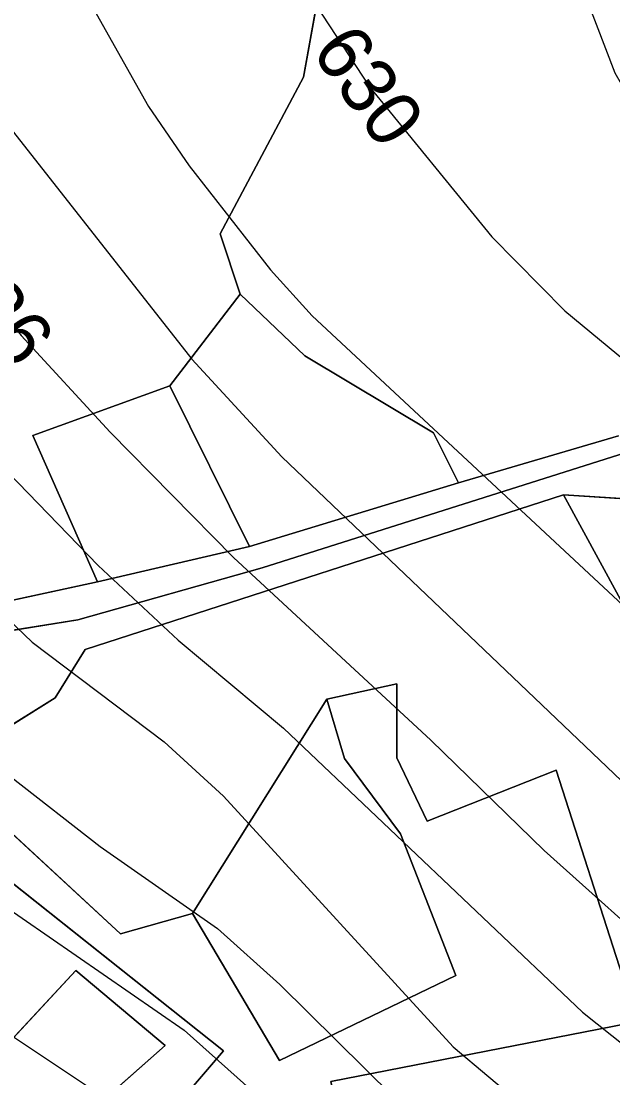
# Model space of a CAD drawing. Extents: x -709418 to -703832, y -1161719 to -1157826.
# Drawn here: x -706225 to -706139.5, y -1160109.1 to -1159956.4 of the extents above; entities that cross this region are included whole.
import ezdxf

# ---------------------------------------------------------------- set-up
doc = ezdxf.new("R2010")
doc.units = 0
for name, color, linetype in [('102_obvod PÚ', 7, 'Continuous'), ('120_vrstevnice hlavní', 7, 'Continuous'), ('121_vrstevnice hlavní_popis', 7, 'Continuous'), ('122_vrstevnice základní', 7, 'Continuous'), ('206_TTP_KN', 7, 'Continuous'), ('207_lesní pozemek_KN', 7, 'Continuous'), ('210_ostatní plocha_KN', 7, 'Continuous')]:
    doc.layers.add(name, color=color, linetype=linetype)

msp = doc.modelspace()

# ---------------------------------------------------------------- linework, layer by layer
at = {"layer": '102_obvod PÚ'}
for points in [[(-706236.44, -1160046.07), (-706216.8, -1160042.92), (-706190.18, -1160035.39), (-706137.74, -1160018.82), (-706109.77, -1160039.47), (-706107.33, -1160047.61), (-706126.51, -1160053.66), (-706135.55, -1160025.58), (-706146.66, -1160024.88), (-706215.75, -1160047.19), (-706220.07, -1160054.19), (-706233.94, -1160062.83)], [(-706233.94, -1160062.83), (-706220.07, -1160054.19), (-706215.75, -1160047.19), (-706146.66, -1160024.88), (-706135.55, -1160025.58), (-706126.51, -1160053.66), (-706107.33, -1160047.61), (-706109.77, -1160039.47), (-706137.74, -1160018.82), (-706190.18, -1160035.39), (-706216.8, -1160042.92), (-706236.44, -1160046.07)], [(-706228.99, -1160071.32), (-706210.66, -1160088.27), (-706200.25, -1160085.33), (-706187.67, -1160106.55), (-706162.19, -1160094.31), (-706170.19, -1160073.85), (-706178.28, -1160062.93), (-706180.83, -1160054.38), (-706170.7, -1160052.18), (-706170.74, -1160062.83), (-706166.32, -1160071.99), (-706147.7, -1160064.63), (-706138.11, -1160094.39), (-706110.24, -1160091.72), (-706094.55, -1160090.09), (-706056.03, -1160082.5), (-706042.09, -1160080.16), (-706038.3, -1160083.28), (-706008.06, -1160074.52), (-705972.3, -1160060.17), (-705977.15, -1160053.16), (-705966.11, -1160056.6)], [(-705966.11, -1160056.6), (-705977.15, -1160053.16), (-705972.3, -1160060.17), (-706008.06, -1160074.52), (-706038.3, -1160083.28), (-706042.09, -1160080.16), (-706056.03, -1160082.5), (-706094.55, -1160090.09), (-706110.24, -1160091.72), (-706138.11, -1160094.39), (-706147.7, -1160064.63), (-706166.32, -1160071.99), (-706170.74, -1160062.83), (-706170.7, -1160052.18), (-706180.83, -1160054.38), (-706178.28, -1160062.93), (-706170.19, -1160073.85), (-706162.19, -1160094.31), (-706187.67, -1160106.55), (-706200.25, -1160085.33), (-706210.66, -1160088.27), (-706228.99, -1160071.32)], [(-705954.33, -1160065.12), (-705971.85, -1160066.26), (-706013.32, -1160082.72), (-706016.7, -1160083.83), (-706026.4, -1160085.18), (-706102.85, -1160094.5), (-706180.26, -1160109.59), (-706178.98, -1160115.33), (-706187.76, -1160122.9), (-706195.05, -1160113.98), (-706206, -1160122.35), (-706218.03, -1160132.69), (-706226.67, -1160139.48), (-706245.57, -1160151.73), (-706204.37, -1160115.22), (-706195.74, -1160105.17), (-706250.2, -1160061.93), (-706261.56, -1160062), (-706266.51, -1160061.57)], [(-706266.51, -1160061.57), (-706261.56, -1160062), (-706250.2, -1160061.93), (-706195.74, -1160105.17), (-706204.37, -1160115.22), (-706245.57, -1160151.73), (-706226.67, -1160139.48), (-706218.03, -1160132.69), (-706206, -1160122.35), (-706195.05, -1160113.98), (-706187.76, -1160122.9), (-706178.98, -1160115.33), (-706180.26, -1160109.59), (-706102.85, -1160094.5), (-706026.4, -1160085.18), (-706016.7, -1160083.83), (-706013.32, -1160082.72), (-705971.85, -1160066.26), (-705954.33, -1160065.12)]]:
    msp.add_lwpolyline(points, dxfattribs=at)
at = {"layer": '120_vrstevnice hlavní'}
for points in [[(-706351.5, -1159810.91), (-706344.24, -1159842.83), (-706340.39, -1159856.51), (-706333.84, -1159874.75), (-706329.42, -1159883.87), (-706326.57, -1159888.43), (-706314.88, -1159901.25), (-706308.19, -1159911.23), (-706304.91, -1159920.35), (-706299.35, -1159943.15), (-706296.5, -1159952.27), (-706290.66, -1159965.94), (-706284.82, -1159974.78), (-706271.99, -1159991.02), (-706243.35, -1160027.07), (-706223.4, -1160046.17), (-706204.31, -1160060.56), (-706195.76, -1160068.4), (-706162.56, -1160104.59), (-706152.3, -1160113.28), (-706147.17, -1160116.84), (-706118.81, -1160132.38), (-706091.03, -1160151.47)], [(-706231.81, -1159840.69), (-706222.83, -1159850.81), (-706217.7, -1159859.93), (-706214, -1159869.05), (-706211.15, -1159878.17), (-706204.73, -1159905.53), (-706198.04, -1159923.77), (-706187.35, -1159946.56), (-706174.67, -1159965.94), (-706157, -1159987.6), (-706146.46, -1159998.29), (-706111.12, -1160027.5), (-706077.49, -1160058.28), (-706072.79, -1160061.84), (-706062.1, -1160068.54), (-706056.26, -1160071.53), (-706050.7, -1160073.88), (-706043.59, -1160076.13), (-706037.31, -1160077.23), (-706030.32, -1160077.38), (-706012.92, -1160072.49), (-705983.77, -1160064.61), (-705952.64, -1160058.71)]]:
    msp.add_lwpolyline(points, dxfattribs=at)
at = {"layer": '122_vrstevnice základní'}
for points in [[(-706382.57, -1159693.5), (-706368.89, -1159720), (-706344.52, -1159757.62), (-706338.97, -1159767.59), (-706332.41, -1159781.56), (-706325.14, -1159801.51), (-706319.59, -1159813.48), (-706307.05, -1159830.29), (-706299.21, -1159838.13), (-706283.25, -1159850.81), (-706272.42, -1159860.21), (-706266.86, -1159866.77), (-706261.59, -1159874.75), (-706258.46, -1159880.73), (-706254.32, -1159892.7), (-706247.48, -1159924.62), (-706242.78, -1159940.58), (-706235.51, -1159956.54), (-706230.1, -1159966.51), (-706226.11, -1159972.5), (-706200.32, -1160005.27), (-706187.35, -1160019.38), (-706129.93, -1160074.1), (-706110.83, -1160090.06)], [(-706303.2, -1159813.62), (-706294.51, -1159822.03), (-706250.48, -1159859.93), (-706244.78, -1159865.49), (-706240.07, -1159871.9), (-706234.94, -1159883.3), (-706227.25, -1159920.35), (-706221.98, -1159937.45), (-706218.7, -1159946), (-706214.57, -1159954.55), (-706206.59, -1159968.79), (-706200.74, -1159977.34), (-706188.96, -1159992.37), (-706182.93, -1159999), (-706109.98, -1160066.97), (-706091.17, -1160085.5), (-706081.56, -1160089.38), (-706061.47, -1160090.96), (-706042.29, -1160091.2)], [(-705965.77, -1160047.88), (-705972.24, -1160047.05), (-705979.74, -1160046.88), (-705987.74, -1160047.05), (-705995.7, -1160048.02), (-706013.65, -1160052.3), (-706018.39, -1160053.19), (-706023.62, -1160053.44), (-706031.6, -1160052.87), (-706041.58, -1160050.16), (-706046.69, -1160047.92), (-706054.12, -1160044.03), (-706069.65, -1160033.06), (-706118.1, -1159991.45), (-706128.93, -1159979.91), (-706133.92, -1159973.07), (-706139.19, -1159963.95), (-706146.17, -1159945.71)], [(-706241.21, -1159981.62), (-706224.97, -1160001.85), (-706212.15, -1160015.82), (-706194.33, -1160033.91), (-706165.83, -1160060.28), (-706149.45, -1160076.24), (-706130.5, -1160093.19), (-706112.54, -1160107.58), (-706102.28, -1160114.57), (-706081.76, -1160125.54), (-706068.08, -1160131.09), (-706057.82, -1160134.52), (-706035.6, -1160138.79), (-706027.05, -1160139.36)], [(-706229.81, -1160018.67), (-706213.85, -1160035.05), (-706202.31, -1160045.88), (-706187.07, -1160058.57), (-706143.89, -1160099.6), (-706131.21, -1160109.72), (-706104.56, -1160126.82), (-706098.58, -1160131.24), (-706076.21, -1160150.47), (-706066.2, -1160153.2), (-706054.38, -1160155.56), (-706045.14, -1160157.74)], [(-706226.54, -1160065.55), (-706213.57, -1160075.67), (-706196.61, -1160087.49), (-706187.64, -1160095.61), (-706167.12, -1160115.85), (-706159.85, -1160121.98), (-706144.46, -1160133.23), (-706118.24, -1160148.91), (-706086.32, -1160170), (-706070.36, -1160179.12), (-706052.41, -1160187.1), (-706040.44, -1160190.66), (-706030.47, -1160191.94), (-706014.79, -1160192.08), (-706004.08, -1160190.75), (-705996.84, -1160189.09), (-705978.88, -1160182.82), (-705966.63, -1160177.83)], [(-706240.5, -1160075.24), (-706201.46, -1160102.17), (-706180.23, -1160121.12), (-706168.26, -1160130.95), (-706155.01, -1160139.5), (-706133.63, -1160151.04), (-706120.66, -1160159.45), (-706108.41, -1160169), (-706094.02, -1160181.68), (-706083.33, -1160189.66), (-706072.5, -1160194.79), (-706041.58, -1160202.91), (-706022.77, -1160205.76), (-706008.81, -1160206.48), (-705989.14, -1160205.33), (-705983.16, -1160204.2), (-705975.18, -1160201.63), (-705968.34, -1160198.07)], [(-706227.39, -1160102.31), (-706215.42, -1160110.29), (-706183.5, -1160137.22), (-706176.24, -1160142.49), (-706167.4, -1160147.2), (-706146.17, -1160155.6), (-706138.19, -1160159.59), (-706130.21, -1160164.72), (-706099.86, -1160187.1), (-706085.04, -1160197.35), (-706066.37, -1160207.33), (-706046.42, -1160215.02)]]:
    msp.add_lwpolyline(points, dxfattribs=at)
at = {"layer": '206_TTP_KN'}
for p, q in [((-706184.19, -1159964.56), (-706180.93, -1159946.41)), ((-706196.25, -1159987.17), (-706184.19, -1159964.56)), ((-706193.33, -1159995.89), (-706196.25, -1159987.17)), ((-706203.49, -1160009.13), (-706193.33, -1159995.89)), ((-706183.99, -1160004.81), (-706193.33, -1159995.89)), ((-706193.33, -1159995.89), (-706183.99, -1160004.81)), ((-706165.41, -1160015.89), (-706183.99, -1160004.81)), ((-706183.99, -1160004.81), (-706165.41, -1160015.89)), ((-706192.01, -1160032.33), (-706203.49, -1160009.13)), ((-706161.79, -1160023.12), (-706165.41, -1160015.89)), ((-706165.41, -1160015.89), (-706161.79, -1160023.12)), ((-706138.71, -1160016.33), (-706161.79, -1160023.12)), ((-706161.79, -1160023.12), (-706192.01, -1160032.33)), ((-706215.75, -1160047.19), (-706146.66, -1160024.88)), ((-706146.66, -1160024.88), (-706110.24, -1160091.72)), ((-706146.66, -1160024.88), (-706135.55, -1160025.58)), ((-706110.24, -1160091.72), (-706146.66, -1160024.88)), ((-706220.07, -1160054.19), (-706215.75, -1160047.19)), ((-706170.7, -1160052.18), (-706180.83, -1160054.38)), ((-706170.74, -1160062.83), (-706170.7, -1160052.18)), ((-706233.94, -1160062.83), (-706220.07, -1160054.19)), ((-706180.83, -1160054.38), (-706200.25, -1160085.33)), ((-706200.25, -1160085.33), (-706180.83, -1160054.38)), ((-706180.83, -1160054.38), (-706178.28, -1160062.93)), ((-706178.28, -1160062.93), (-706170.19, -1160073.85)), ((-706166.32, -1160071.99), (-706170.74, -1160062.83)), ((-706147.7, -1160064.63), (-706166.32, -1160071.99)), ((-706138.11, -1160094.39), (-706147.7, -1160064.63)), ((-706210.66, -1160088.27), (-706228.99, -1160071.32)), ((-706170.19, -1160073.85), (-706162.19, -1160094.31)), ((-706200.25, -1160085.33), (-706210.66, -1160088.27)), ((-706187.67, -1160106.55), (-706200.25, -1160085.33)), ((-706162.19, -1160094.31), (-706187.67, -1160106.55))]:
    msp.add_line(p, q, dxfattribs=at)
for points in [[(-706413.58, -1159997.29), (-706367.98, -1159969.18), (-706350.08, -1159962.31), (-706343.41, -1159953.14), (-706214, -1159860.05), (-706206.51, -1159859.19), (-706192.38, -1159909.69), (-706180.56, -1159920.94), (-706175.39, -1159930.57), (-706180.93, -1159946.41), (-706184.19, -1159964.56), (-706196.25, -1159987.17), (-706193.33, -1159995.89), (-706203.49, -1160009.13), (-706223.31, -1160016.31), (-706213.95, -1160037.42), (-706236.24, -1160042.23), (-706254.64, -1160055.47), (-706283.66, -1160063.68), (-706297.39, -1160072.88), (-706316, -1160101.65), (-706356.2, -1160135.9), (-706380.05, -1160156.71), (-706396.05, -1160164.64)], [(-706291.4, -1160090.16), (-706261.56, -1160062), (-706250.2, -1160061.93), (-706195.74, -1160105.17), (-706204.37, -1160115.22), (-706245.57, -1160151.73), (-706267, -1160167.64), (-706271.44, -1160160.34), (-706260.03, -1160144.15), (-706254.96, -1160149.24), (-706204.2, -1160104.39), (-706217.08, -1160093.56), (-706231.03, -1160108.57), (-706266.41, -1160100), (-706273.91, -1160105.38), (-706291.4, -1160090.16)], [(-706237.09, -1160148.45), (-706226.67, -1160139.48), (-706218.03, -1160132.69), (-706206, -1160122.35), (-706195.05, -1160113.98), (-706187.76, -1160122.9), (-706178.98, -1160115.33), (-706180.26, -1160109.59), (-706102.85, -1160094.5), (-706026.4, -1160085.18), (-706026.77, -1160097.4), (-706013.64, -1160103.84), (-706005.29, -1160098), (-706005.39, -1160090.04), (-706013.32, -1160082.72), (-705971.85, -1160066.26), (-705954.33, -1160065.12)]]:
    msp.add_lwpolyline(points, dxfattribs=at)
at = {"layer": '207_lesní pozemek_KN'}
for p, q in [((-706190.18, -1160035.39), (-706137.74, -1160018.82)), ((-706146.66, -1160024.88), (-706215.75, -1160047.19)), ((-706135.55, -1160025.58), (-706146.66, -1160024.88)), ((-706216.8, -1160042.92), (-706190.18, -1160035.39)), ((-706236.44, -1160046.07), (-706216.8, -1160042.92)), ((-706215.75, -1160047.19), (-706220.07, -1160054.19)), ((-706180.83, -1160054.38), (-706170.7, -1160052.18)), ((-706170.7, -1160052.18), (-706170.74, -1160062.83)), ((-706220.07, -1160054.19), (-706233.94, -1160062.83)), ((-706178.28, -1160062.93), (-706180.83, -1160054.38)), ((-706195.74, -1160105.17), (-706250.2, -1160061.93)), ((-706170.19, -1160073.85), (-706178.28, -1160062.93)), ((-706170.74, -1160062.83), (-706166.32, -1160071.99)), ((-706166.32, -1160071.99), (-706147.7, -1160064.63)), ((-706147.7, -1160064.63), (-706138.11, -1160094.39)), ((-706228.99, -1160071.32), (-706210.66, -1160088.27)), ((-706162.19, -1160094.31), (-706170.19, -1160073.85)), ((-706210.66, -1160088.27), (-706200.25, -1160085.33)), ((-706200.25, -1160085.33), (-706187.67, -1160106.55)), ((-706187.67, -1160106.55), (-706162.19, -1160094.31)), ((-706102.85, -1160094.5), (-706180.26, -1160109.59)), ((-706204.37, -1160115.22), (-706195.74, -1160105.17))]:
    msp.add_line(p, q, dxfattribs=at)
at = {"layer": '210_ostatní plocha_KN'}
for p, q in [((-706223.31, -1160016.31), (-706203.49, -1160009.13)), ((-706203.49, -1160009.13), (-706192.01, -1160032.33)), ((-706213.95, -1160037.42), (-706223.31, -1160016.31)), ((-706161.79, -1160023.12), (-706138.71, -1160016.33)), ((-706137.74, -1160018.82), (-706190.18, -1160035.39)), ((-706192.01, -1160032.33), (-706161.79, -1160023.12)), ((-706213.95, -1160037.42), (-706192.01, -1160032.33)), ((-706192.01, -1160032.33), (-706213.95, -1160037.42)), ((-706190.18, -1160035.39), (-706216.8, -1160042.92)), ((-706236.24, -1160042.23), (-706213.95, -1160037.42)), ((-706216.8, -1160042.92), (-706236.44, -1160046.07)), ((-706231.03, -1160108.57), (-706217.08, -1160093.56)), ((-706217.08, -1160093.56), (-706204.2, -1160104.39)), ((-706204.2, -1160104.39), (-706254.96, -1160149.24))]:
    msp.add_line(p, q, dxfattribs=at)

# ---------------------------------------------------------------- texts
at = {"layer": '121_vrstevnice hlavní_popis'}
for s, rotation, p in [('630', 305.6907, (-706183.22, -1159960.81)), ('636', 309.223, (-706237.18, -1159993.19))]:
    msp.add_text(s, height=8, rotation=rotation, dxfattribs=at).set_placement(p)

doc.saveas('drawing.dxf')
